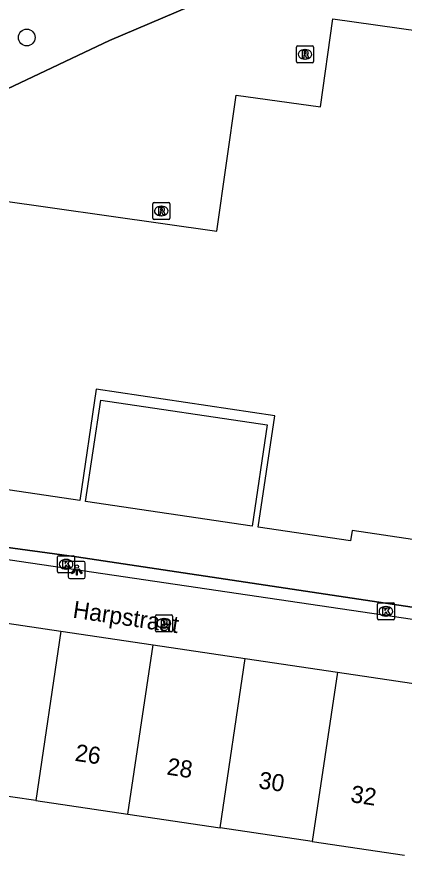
# Model space of a CAD drawing. Extents: x 164150 to 165261, y 382513 to 383432.
# Drawn here: x 164452.53 to 164475.24, y 383343.39 to 383392.56 of the extents above; entities that cross this region are included whole.
import ezdxf

# ---------------------------------------------------------------- set-up
doc = ezdxf.new("R2010")
doc.units = 0
for name, color, linetype in [('IMGEO_Boom', 7, 'Continuous'), ('IMGEO_Brandkraan', 7, 'Continuous'), ('IMGEO_Groenvoorziening', 7, 'Continuous'), ('IMGEO_Hek', 7, 'Continuous'), ('IMGEO_Kolk', 7, 'Continuous'), ('IMGEO_Lichtpunt', 7, 'Continuous'), ('IMGEO_Openbare_ruimte_label', 7, 'Continuous'), ('IMGEO_Pand', 7, 'Continuous'), ('IMGEO_Pand_nummerreeks', 7, 'Continuous'), ('IMGEO_Rioolput', 7, 'Continuous'), ('IMGEO_Voetpad_open', 7, 'Continuous')]:
    doc.layers.add(name, color=color, linetype=linetype)

msp = doc.modelspace()

# ---------------------------------------------------------------- linework, layer by layer
at = {"layer": 'IMGEO_Boom'}
msp.add_circle((164453.116, 383391.34), 0.489, dxfattribs=at)
at = {"layer": 'IMGEO_Brandkraan'}
for p, q in [((164460.657, 383356.558), (164460.657, 383357.41)), ((164460.732, 383357.484), (164461.584, 383357.484)), ((164461.145, 383357.264), (164461.17, 383357.264)), ((164461.658, 383357.41), (164461.658, 383356.558)), ((164461.168, 383356.704), (164461.143, 383356.704)), ((164461.584, 383356.484), (164460.732, 383356.484))]:
    msp.add_line(p, q, dxfattribs=at)
for points in [[(164460.657, 383356.558), (164460.657, 383357.41)], [(164460.732, 383357.484), (164461.584, 383357.484)], [(164461.005, 383357.184), (164461.005, 383356.784), (164461.218, 383356.784)], [(164461.236, 383357.184), (164461.005, 383357.184)], [(164461.184, 383357.103), (164461.13, 383357.103), (164461.13, 383357.027)], [(164461.658, 383357.41), (164461.658, 383356.558)], [(164461.13, 383357.027), (164461.183, 383357.027)], [(164461.192, 383356.951), (164461.13, 383356.951), (164461.13, 383356.87)], [(164461.13, 383356.87), (164461.192, 383356.87)], [(164461.584, 383356.484), (164460.732, 383356.484)]]:
    msp.add_lwpolyline(points, dxfattribs=at)
for centre, radius, start, end in [((164460.734, 383357.408), 0.0765, 91.552, 178.448), ((164460.734, 383357.408), 0.0765, 91.552, 178.448), ((164461.185, 383357.065), 0.0379, 267.8285, 90.9355), ((164461.24, 383357.039), 0.145, 59.4692, 91.5367), ((164461.265, 383357.086), 0.0922, 285.5137, 58.1501), ((164461.582, 383357.408), 0.0765, 1.552, 88.448), ((164461.582, 383357.408), 0.0765, 1.552, 88.448), ((164461.193, 383356.91), 0.0404, 269.8759, 90.5077), ((164461.224, 383357.035), 0.251, 268.6676, 293.5347), ((164461.27, 383356.894), 0.105, 301.3115, 78.989), ((164460.734, 383356.56), 0.0765, 181.552, 268.448), ((164460.734, 383356.56), 0.0765, 181.552, 268.448), ((164461.582, 383356.56), 0.0765, 271.552, 358.448), ((164461.582, 383356.56), 0.0765, 271.552, 358.448)]:
    msp.add_arc(centre, radius, start, end, dxfattribs=at)
for centre, major_axis, ratio, start_param, end_param in [((164461.144, 383356.984), (-0.387, 0.002), 0.722429, 4.712389, 7.853982), ((164461.169, 383356.984), (-0.39, 0.002), 0.717154, 1.570796, 4.712389)]:
    msp.add_ellipse(centre, major_axis=major_axis, ratio=ratio, start_param=start_param, end_param=end_param, dxfattribs=at)
at = {"layer": 'IMGEO_Groenvoorziening'}
for points in [[(164495.205, 383395.312), (164485.846, 383406.541), (164475.669, 383398.705), (164457.962, 383391.157), (164451.983, 383388.33), (164443.993, 383384.279)], [(164425.292, 383365.326), (164446.405, 383362.194), (164456.026, 383360.895), (164526.656, 383350.3)]]:
    msp.add_lwpolyline(points, dxfattribs=at)
at = {"layer": 'IMGEO_Hek'}
for points in [[(164443.993, 383384.279), (164451.983, 383388.33), (164457.962, 383391.157), (164475.669, 383398.705), (164485.846, 383406.541)], [(164526.656, 383350.3), (164456.026, 383360.895), (164446.405, 383362.194), (164425.292, 383365.326)]]:
    msp.add_lwpolyline(points, dxfattribs=at)
at = {"layer": 'IMGEO_Kolk'}
for p, q in [((164454.921, 383360.025), (164454.921, 383360.877)), ((164454.996, 383360.951), (164455.848, 383360.951)), ((164455.409, 383360.731), (164455.434, 383360.731)), ((164455.922, 383360.877), (164455.922, 383360.025)), ((164455.432, 383360.171), (164455.407, 383360.171)), ((164455.848, 383359.951), (164454.996, 383359.951)), ((164473.664, 383357.264), (164473.664, 383358.116)), ((164473.739, 383358.19), (164474.591, 383358.19)), ((164474.665, 383358.116), (164474.665, 383357.264)), ((164474.152, 383357.97), (164474.177, 383357.97)), ((164474.591, 383357.19), (164473.739, 383357.19)), ((164474.175, 383357.41), (164474.15, 383357.41))]:
    msp.add_line(p, q, dxfattribs=at)
for points in [[(164454.921, 383360.025), (164454.921, 383360.877)], [(164454.996, 383360.951), (164455.848, 383360.951)], [(164455.242, 383360.651), (164455.365, 383360.651), (164455.365, 383360.5), (164455.495, 383360.651), (164455.659, 383360.651), (164455.513, 383360.5), (164455.666, 383360.251), (164455.514, 383360.251), (164455.429, 383360.415), (164455.365, 383360.348), (164455.365, 383360.251), (164455.242, 383360.251), (164455.242, 383360.651)], [(164455.922, 383360.877), (164455.922, 383360.025)], [(164455.848, 383359.951), (164454.996, 383359.951)], [(164473.664, 383357.264), (164473.664, 383358.116)], [(164473.739, 383358.19), (164474.591, 383358.19)], [(164474.665, 383358.116), (164474.665, 383357.264)], [(164473.985, 383357.89), (164474.108, 383357.89), (164474.108, 383357.739), (164474.238, 383357.89), (164474.402, 383357.89), (164474.256, 383357.739), (164474.409, 383357.49), (164474.257, 383357.49), (164474.172, 383357.654), (164474.108, 383357.587), (164474.108, 383357.49), (164473.985, 383357.49), (164473.985, 383357.89)], [(164474.591, 383357.19), (164473.739, 383357.19)]]:
    msp.add_lwpolyline(points, dxfattribs=at)
for centre, start, end in [((164454.998, 383360.875), 91.552, 178.448), ((164454.998, 383360.875), 91.552, 178.448), ((164455.846, 383360.875), 1.552, 88.448), ((164455.846, 383360.875), 1.552, 88.448), ((164454.998, 383360.027), 181.552, 268.448), ((164454.998, 383360.027), 181.552, 268.448), ((164455.846, 383360.027), 271.552, 358.448), ((164455.846, 383360.027), 271.552, 358.448), ((164473.741, 383358.114), 91.552, 178.448), ((164473.741, 383358.114), 91.552, 178.448), ((164474.589, 383358.114), 1.552, 88.448), ((164474.589, 383358.114), 1.552, 88.448), ((164473.741, 383357.266), 181.552, 268.448), ((164473.741, 383357.266), 181.552, 268.448), ((164474.589, 383357.266), 271.552, 358.448), ((164474.589, 383357.266), 271.552, 358.448)]:
    msp.add_arc(centre, 0.0765, start, end, dxfattribs=at)
for centre, major_axis, ratio, start_param, end_param in [((164455.408, 383360.451), (-0.387, 0.002), 0.722429, 4.712389, 7.853982), ((164455.433, 383360.451), (-0.39, 0.002), 0.717154, 1.570796, 4.712389), ((164474.151, 383357.69), (-0.387, 0.002), 0.722429, 4.712389, 7.853982), ((164474.176, 383357.69), (-0.39, 0.002), 0.717154, 1.570796, 4.712389)]:
    msp.add_ellipse(centre, major_axis=major_axis, ratio=ratio, start_param=start_param, end_param=end_param, dxfattribs=at)
at = {"layer": 'IMGEO_Lichtpunt'}
for p, q in [((164455.553, 383360.518), (164455.553, 383359.711)), ((164455.553, 383360.518), (164455.553, 383359.711)), ((164456.455, 383360.613), (164455.647, 383360.613)), ((164456.455, 383360.613), (164455.647, 383360.613)), ((164456.549, 383359.711), (164456.549, 383360.518)), ((164456.549, 383359.711), (164456.549, 383360.518)), ((164455.647, 383359.617), (164456.455, 383359.617)), ((164455.647, 383359.617), (164456.455, 383359.617))]:
    msp.add_line(p, q, dxfattribs=at)
for points in [[(164455.927, 383360.182), (164455.966, 383360.154), (164455.778, 383359.892), (164455.74, 383359.919), (164455.927, 383360.182)], [(164456.029, 383360.134), (164456.076, 383360.134), (164456.076, 383359.812), (164456.029, 383359.812), (164456.029, 383360.134)], [(164456.139, 383360.154), (164456.177, 383360.181), (164456.364, 383359.919), (164456.325, 383359.891), (164456.139, 383360.154)]]:
    msp.add_lwpolyline(points, dxfattribs=at)
msp.add_circle((164456.052, 383360.316), 0.0994, dxfattribs=at)
for centre, start, end in [((164455.647, 383360.518), 90, 180), ((164455.647, 383360.518), 90, 180), ((164456.455, 383360.518), 0, 90), ((164456.455, 383360.518), 0, 90), ((164455.647, 383359.711), 180, 270), ((164455.647, 383359.711), 180, 270), ((164456.455, 383359.711), 270, 0), ((164456.455, 383359.711), 270, 360)]:
    msp.add_arc(centre, 0.0946, start, end, dxfattribs=at)
at = {"layer": 'IMGEO_Pand'}
for points in [[(164498.259, 383358.532), (164472.187, 383362.422), (164472.098, 383361.829), (164466.687, 383362.633), (164467.658, 383369.162), (164457.191, 383370.718), (164456.22, 383364.19), (164445.943, 383365.718), (164446.895, 383372.431), (164451.415, 383371.79), (164451.612, 383373.18), (164447.093, 383373.821), (164448.288, 383382.248), (164464.263, 383379.981), (164465.397, 383387.967), (164470.329, 383387.267), (164471.063, 383392.438), (164476.192, 383391.71)], [(164466.322, 383362.688), (164456.569, 383364.138), (164457.451, 383370.073), (164467.204, 383368.623), (164466.322, 383362.688)], [(164449.718, 383357.329), (164455.119, 383356.529)], [(164455.119, 383356.529), (164453.646, 383346.588)], [(164455.119, 383356.529), (164460.52, 383355.729)], [(164459.047, 383345.788), (164460.52, 383355.729)], [(164460.52, 383355.729), (164465.921, 383354.929)], [(164464.449, 383344.988), (164465.921, 383354.929)], [(164465.921, 383354.929), (164471.322, 383354.13)], [(164471.322, 383354.13), (164469.85, 383344.188)], [(164471.322, 383354.13), (164476.723, 383353.33)], [(164453.646, 383346.588), (164448.245, 383347.387)], [(164453.646, 383346.588), (164459.047, 383345.788)], [(164459.047, 383345.788), (164464.449, 383344.988)], [(164469.85, 383344.188), (164464.449, 383344.988)], [(164469.85, 383344.188), (164475.251, 383343.388)]]:
    msp.add_lwpolyline(points, dxfattribs=at)
at = {"layer": 'IMGEO_Rioolput'}
for p, q in [((164468.924, 383389.928), (164468.924, 383390.78)), ((164468.999, 383390.854), (164469.851, 383390.854)), ((164469.412, 383390.634), (164469.437, 383390.634)), ((164469.925, 383390.78), (164469.925, 383389.928)), ((164469.435, 383390.074), (164469.41, 383390.074)), ((164469.851, 383389.854), (164468.999, 383389.854)), ((164460.577, 383381.669), (164461.429, 383381.669)), ((164460.502, 383380.743), (164460.502, 383381.595)), ((164460.99, 383381.449), (164461.015, 383381.449)), ((164461.503, 383381.595), (164461.503, 383380.743)), ((164461.429, 383380.669), (164460.577, 383380.669)), ((164461.013, 383380.889), (164460.988, 383380.889))]:
    msp.add_line(p, q, dxfattribs=at)
for points in [[(164468.924, 383389.928), (164468.924, 383390.78)], [(164468.999, 383390.854), (164469.851, 383390.854)], [(164469.513, 383390.552), (164469.261, 383390.554), (164469.261, 383390.154)], [(164469.925, 383390.78), (164469.925, 383389.928)], [(164469.261, 383390.154), (164469.385, 383390.154), (164469.385, 383390.316), (164469.396, 383390.316)], [(164469.439, 383390.473), (164469.385, 383390.473), (164469.385, 383390.392)], [(164469.385, 383390.392), (164469.437, 383390.392)], [(164469.443, 383390.287), (164469.514, 383390.154), (164469.654, 383390.154), (164469.589, 383390.28)], [(164469.851, 383389.854), (164468.999, 383389.854)], [(164460.577, 383381.669), (164461.429, 383381.669)], [(164460.502, 383380.743), (164460.502, 383381.595)], [(164461.091, 383381.367), (164460.839, 383381.369), (164460.839, 383380.969)], [(164461.017, 383381.288), (164460.963, 383381.288), (164460.963, 383381.207)], [(164460.963, 383381.207), (164461.015, 383381.207)], [(164461.503, 383381.595), (164461.503, 383380.743)], [(164461.429, 383380.669), (164460.577, 383380.669)], [(164460.839, 383380.969), (164460.963, 383380.969), (164460.963, 383381.131), (164460.974, 383381.131)], [(164461.021, 383381.102), (164461.092, 383380.969), (164461.232, 383380.969), (164461.167, 383381.095)]]:
    msp.add_lwpolyline(points, dxfattribs=at)
for centre, radius, start, end in [((164469.001, 383390.778), 0.0765, 91.552, 178.448), ((164469.001, 383390.778), 0.0765, 91.552, 178.448), ((164469.512, 383390.442), 0.109, 350.3612, 89.416), ((164469.849, 383390.778), 0.0765, 1.552, 88.448), ((164469.849, 383390.778), 0.0765, 1.552, 88.448), ((164469.395, 383390.263), 0.0533, 26.0293, 88.6989), ((164469.421, 383390.581), 0.19, 274.7715, 282.9687), ((164469.445, 383390.377), 0.0964, 77.0061, 93.1865), ((164469.459, 383390.434), 0.0378, 276.6634, 79.6772), ((164469.51, 383390.442), 0.112, 277.5842, 350.9817), ((164469.494, 383390.227), 0.108, 29.5134, 73.7905), ((164469.001, 383389.93), 0.0765, 181.552, 268.448), ((164469.001, 383389.93), 0.0765, 181.552, 268.448), ((164469.849, 383389.93), 0.0765, 271.552, 358.448), ((164469.849, 383389.93), 0.0765, 271.552, 358.448), ((164460.579, 383381.593), 0.0765, 91.552, 178.448), ((164460.579, 383381.593), 0.0765, 91.552, 178.448), ((164461.427, 383381.593), 0.0765, 1.552, 88.448), ((164461.427, 383381.593), 0.0765, 1.552, 88.448), ((164460.999, 383381.396), 0.19, 274.7715, 282.9687), ((164461.023, 383381.192), 0.0964, 77.0061, 93.1865), ((164461.037, 383381.249), 0.0378, 276.6634, 79.6772), ((164461.09, 383381.257), 0.109, 350.3612, 89.416), ((164461.088, 383381.257), 0.112, 277.5842, 350.9817), ((164461.072, 383381.042), 0.108, 29.5134, 73.7905), ((164460.579, 383380.745), 0.0765, 181.552, 268.448), ((164460.579, 383380.745), 0.0765, 181.552, 268.448), ((164460.973, 383381.078), 0.0533, 26.0293, 88.6989), ((164461.427, 383380.745), 0.0765, 271.552, 358.448), ((164461.427, 383380.745), 0.0765, 271.552, 358.448)]:
    msp.add_arc(centre, radius, start, end, dxfattribs=at)
for centre, major_axis, ratio, start_param, end_param in [((164469.411, 383390.354), (-0.387, 0.002), 0.722429, 4.712389, 7.853982), ((164469.436, 383390.354), (-0.39, 0.002), 0.717154, 1.570796, 4.712389), ((164460.989, 383381.169), (-0.387, 0.002), 0.722429, 4.712389, 7.853982), ((164461.014, 383381.169), (-0.39, 0.002), 0.717154, 1.570796, 4.712389)]:
    msp.add_ellipse(centre, major_axis=major_axis, ratio=ratio, start_param=start_param, end_param=end_param, dxfattribs=at)
at = {"layer": 'IMGEO_Voetpad_open'}
msp.add_lwpolyline([(164526.587, 383349.71), (164433.986, 383363.368), (164425.46, 383364.655)], dxfattribs=at)

# ---------------------------------------------------------------- texts
at = {"layer": 'IMGEO_Openbare_ruimte_label'}
msp.add_text('Harpstraat', height=1, rotation=351.5457, dxfattribs=at).set_placement((164455.777, 383357.323))
at = {"layer": 'IMGEO_Pand_nummerreeks'}
for s, p in [('26', (164455.901, 383348.93)), ('28', (164461.284, 383348.123)), ('30', (164466.664, 383347.317)), ('32', (164472.055, 383346.51))]:
    msp.add_text(s, height=1, rotation=351.4801, dxfattribs=at).set_placement(p)

doc.saveas('drawing.dxf')
